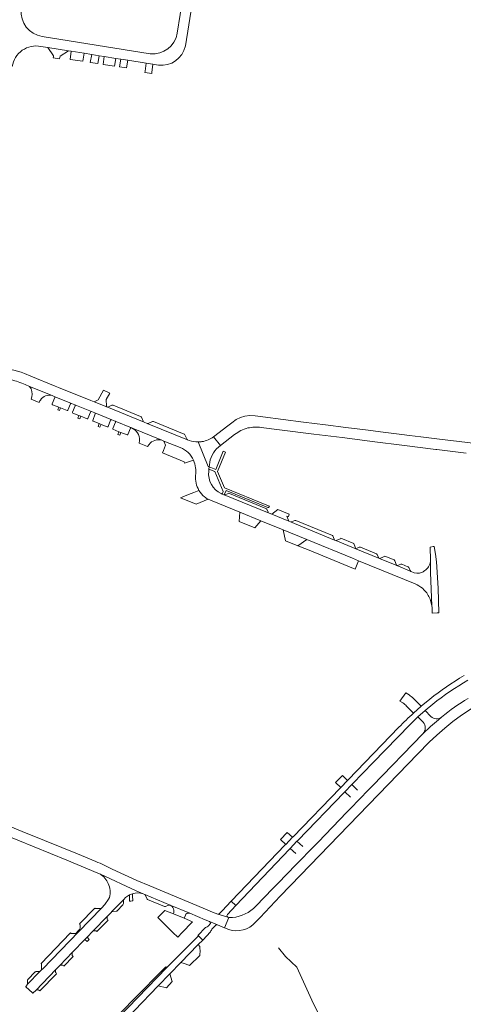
# Model space of a CAD drawing. Header units: metres. Extents: x 166325 to 190320, y 381923 to 404576.
# Tile 808 of 1056: x 177328 to 177597, y 396678 to 397277. Entities that reach past the tile are written whole.
import ezdxf

# ---------------------------------------------------------------- set-up
doc = ezdxf.new("R2010")
doc.units = ezdxf.units.M
for name, color, linetype, lineweight in [('B-WE-OG-WATER_MEER-GV', 8, 'Continuous', 18), ('B-WE-VH-VERHARDING_ASFALT-GV', 8, 'Continuous', 18), ('B-WE-VH-VERHARDING_BETONSTRAATSTEEN-GV', 8, 'Continuous', 18), ('B-WE-VH-VERHARDING_HALFVERHARDING-GV', 8, 'Continuous', 18), ('B-WE-VH-VERHARDING_STRAATBAKSTEEN-GV', 8, 'Continuous', 18)]:
    doc.layers.add(name, color=color, linetype=linetype, lineweight=lineweight)

msp = doc.modelspace()

# ---------------------------------------------------------------- linework, layer by layer
at = {"layer": 'B-WE-OG-WATER_MEER-GV', "flags": 128}
msp.add_lwpolyline([(177517.145, 396655.166), (177516.04, 396658.576), (177505.34, 396680.572), (177496.159, 396700.64), (177489.437, 396707.082), (177485.099, 396712.36)], dxfattribs=at)
at = {"layer": 'B-WE-VH-VERHARDING_ASFALT-GV', "flags": 128}
for points in [[(177606.783, 397018.931), (177594.958, 397020.435), (177582.909, 397021.928), (177571.658, 397023.337), (177564.837, 397024.188), (177560.064, 397024.783), (177548.716, 397026.207), (177538.094, 397027.528), (177526.013, 397029.004), (177513.698, 397030.548), (177500.237, 397032.211), (177488.032, 397033.79), (177475.486, 397035.432), (177470.851, 397036.082), (177467.636, 397036.237), (177464.555, 397035.946), (177461.916, 397035.06), (177459.361, 397033.749), (177456.766, 397031.838), (177454.207, 397029.899), (177445.658, 397023.277), (177449.92, 397017.967)], [(177474.528, 397028.97), (177485.662, 397027.586), (177506.524, 397024.959), (177523.862, 397022.789), (177543.698, 397020.309), (177560.047, 397018.272), (177580.812, 397015.67), (177581.325, 397015.606), (177599.212, 397013.366)], [(177449.92, 397017.967), (177458.445, 397024.701)], [(177494.072, 396780.05), (177493.708, 396779.676), (177489.497, 396775.352), (177489.156, 396775.002), (177456.395, 396740.809), (177459.197, 396738.125), (177491.785, 396772.49), (177492.176, 396772.95), (177496.346, 396777.311), (177496.768, 396777.725), (177525.038, 396806.95), (177525.471, 396807.415), (177529.67, 396811.705), (177530.154, 396812.161), (177542.67, 396825.165), (177564.983, 396848.163), (177569.88, 396852.936), (177574.254, 396856.775), (177578.92, 396860.655)], [(177577.058, 396863.743), (177571.862, 396859.382), (177567.227, 396855.289)], [(177471.109, 396728.053), (177473.888, 396730.923), (177486.175, 396743.894), (177498.431, 396756.59), (177515.938, 396774.664), (177569.91, 396830.383), (177576.757, 396837.451), (177581.403, 396841.845), (177586.214, 396846.058), (177591.182, 396850.084), (177596.3, 396853.918), (177602.193, 396857.82)], [(177558.355, 396846.618), (177527.5, 396814.564), (177527.12, 396814.203), (177522.923, 396809.9), (177522.59, 396809.558), (177494.072, 396780.05)], [(177572.885, 396842.612), (177542.238, 396811.059), (177539.871, 396808.565), (177528.828, 396797.131), (177526.641, 396794.883), (177509.177, 396776.805), (177506.967, 396774.534), (177495.896, 396763.124), (177495.657, 396762.876), (177484.863, 396751.731), (177481.582, 396748.44), (177471.358, 396737.758)], [(177457.178, 396730.886), (177454.899, 396730.96), (177452.307, 396724.572), (177454.818, 396723.544)]]:
    msp.add_lwpolyline(points, dxfattribs=at)
at = {"layer": 'B-WE-VH-VERHARDING_ASFALT-GV'}
for points in [[(177458.445, 397024.701, -0.1047376), (177466.475, 397028.672)], [(177466.475, 397028.672, -0.0817117), (177474.528, 397028.97)], [(177597.972, 396878.031, 0.0323267), (177577.058, 396863.743)], [(177578.92, 396860.655, -0.0352033), (177600.304, 396875.208)], [(177600.333, 396864.198, 0.0338813), (177584.301, 396852.813)], [(177567.227, 396855.289, 0.0156757), (177558.355, 396846.618)], [(177471.358, 396737.758, -0.1823905), (177457.178, 396730.886)], [(177454.818, 396723.544, 0.3027997), (177471.109, 396728.053)]]:
    msp.add_lwpolyline(points, format="xyb", dxfattribs=at)
at = {"layer": 'B-WE-VH-VERHARDING_ASFALT-GV', "flags": 128}
msp.add_lwpolyline([(177357.505, 396640.579), (177360.008, 396637.401), (177366.806, 396643.248), (177369.887, 396646.034), (177373.03, 396649.033), (177386.683, 396663.124), (177386.849, 396663.295), (177395.68, 396672.428), (177397.61, 396674.424), (177412.008, 396689.314), (177419.018, 396696.563), (177425.766, 396703.542), (177436.12, 396714.25), (177436.365, 396714.504), (177439.027, 396717.21), (177436.455, 396719.716), (177434.769, 396718.028), (177417.164, 396700.396), (177369.745, 396651.362), (177364.348, 396646.41)], close=True, dxfattribs=at)
at = {"layer": 'B-WE-VH-VERHARDING_BETONSTRAATSTEEN-GV', "flags": 128}
for points in [[(177428.492, 397261.104), (177438.769, 397325.223), (177438.946, 397326.328), (177432.902, 397327.221), (177429.811, 397307.898), (177427.234, 397291.791), (177423.562, 397268.834)], [(177407.147, 397256.338), (177341.386, 397266.827)], [(177340.616, 397260.809), (177344.858, 397260.13), (177357.474, 397258.11), (177359.079, 397257.853), (177366.861, 397256.607), (177371.51, 397255.863), (177376.098, 397255.128), (177379.125, 397254.644), (177386.217, 397253.508), (177389.218, 397253.028), (177393.424, 397252.354), (177404.742, 397250.542), (177408.797, 397249.893), (177412.053, 397249.372)], [(177372.977, 397044.627), (177370.902, 397045.466), (177351.338, 397053.377), (177349.358, 397054.186), (177334.427, 397060.286), (177330.714, 397061.779)], [(177331.038, 397055.055), (177333.717, 397053.993), (177347.547, 397048.329), (177348.793, 397047.818), (177359.25, 397043.585), (177361.295, 397042.746), (177371.393, 397038.642), (177373.466, 397037.793), (177383.716, 397033.653), (177385.705, 397032.816), (177395.7, 397028.758), (177414.178, 397021.242), (177415.482, 397020.713), (177425.314, 397016.726)], [(177347.547, 397048.329), (177333.717, 397053.993)], [(177382.503, 397049.848), (177378.754, 397051.709), (177375.485, 397045.875), (177372.977, 397044.627), (177380.804, 397041.439)], [(177380.508, 397041.912), (177380.389, 397046.031), (177382.503, 397049.848)], [(177335.222, 397047.533), (177334.796, 397046.202), (177339.668, 397044.257), (177339.987, 397045.117), (177340.315, 397045.675)], [(177349.054, 397047.228), (177347.466, 397043.292)], [(177359.25, 397043.585), (177348.793, 397047.818)], [(177430.807, 397021.093), (177429.764, 397021.5), (177405.354, 397031.44), (177403.373, 397032.25), (177380.804, 397041.439), (177372.977, 397044.627)], [(177347.64, 397042.836), (177351.488, 397041.309), (177352.59, 397040.841), (177356.596, 397039.203)], [(177357.064, 397039.423), (177358.644, 397043.353)], [(177361.532, 397042.144), (177359.896, 397038.29)], [(177371.393, 397038.642), (177361.295, 397042.746)], [(177369.194, 397034.506), (177370.759, 397038.367)], [(177380.804, 397041.439), (177403.373, 397032.25)], [(177383.831, 397042.477), (177381.683, 397041.463)], [(177401.264, 397035.688), (177384.538, 397042.493)], [(177360.101, 397037.774), (177363.798, 397036.285), (177364.925, 397035.825), (177368.732, 397034.278)], [(177373.736, 397037.192), (177372.144, 397033.314)], [(177372.355, 397032.82), (177376.091, 397031.302), (177377.187, 397030.882), (177380.996, 397029.319)], [(177383.716, 397033.653), (177373.466, 397037.793)], [(177381.468, 397029.529), (177383.049, 397033.365)], [(177385.972, 397032.169), (177384.363, 397028.322)], [(177395.7, 397028.758), (177385.705, 397032.816)], [(177402.923, 397032.746), (177401.745, 397035.24)], [(177427.682, 397024.96), (177409.115, 397032.532), (177408.805, 397032.585), (177408.497, 397032.518), (177406.299, 397031.529)], [(177384.456, 397027.952), (177388.102, 397026.294), (177389.212, 397025.838), (177393.031, 397024.413)], [(177393.5, 397024.623), (177395.096, 397028.493)], [(177414.178, 397021.242), (177395.7, 397028.758)], [(177405.354, 397031.44), (177429.764, 397021.5)], [(177400.601, 397021.112), (177400.341, 397019.426), (177405.549, 397017.306), (177406.382, 397018.64)], [(177425.314, 397016.726), (177415.482, 397020.713), (177416.431, 397018.229), (177415.088, 397015.006), (177414.506, 397013.609), (177427.76, 397008.177), (177427.886, 397007.306), (177433.506, 397009.01)], [(177429.329, 397021.99), (177428.158, 397024.529)], [(177442.688, 397002.32), (177442.844, 397003.599), (177442.99, 397004.992), (177442.388, 397005.242), (177436.274, 397020.167)], [(177436.274, 397020.167), (177442.388, 397005.242)], [(177448.637, 397016.946), (177449.92, 397017.967), (177445.658, 397023.277)], [(177452.983, 397014.04), (177451.561, 397014.638), (177446.925, 397003.358), (177442.99, 397004.992), (177442.844, 397003.599), (177446.43, 397002.146), (177451.472, 396990.074), (177450.848, 396988.507), (177451.967, 396988.053), (177452.063, 396988.028), (177452.161, 396988.014), (177453.376, 396990.735), (177478.67, 396980.353)], [(177479.269, 396980.578), (177479.538, 396981.196), (177478.059, 396981.814), (177477.986, 396981.635), (177452.282, 396992.197), (177448.104, 397002.164), (177452.983, 397014.04)], [(177442.388, 397005.242), (177442.99, 397004.992), (177443.09, 397006.307)], [(177436.738, 396990.714), (177433.55, 396989.424), (177430.464, 396988.174), (177425.583, 396986.197), (177435.016, 396982.344), (177442.326, 396985.339)], [(177442.326, 396985.339), (177443.754, 396984.706), (177461.643, 396977.444), (177474.465, 396972.215), (177487.931, 396966.74), (177502.43, 396960.745), (177530.175, 396949.378), (177533.73, 396947.919), (177568.215, 396933.768)], [(177569.193, 396940.351), (177567.57, 396940.652), (177565.735, 396941.396), (177557.082, 396944.951), (177546.446, 396949.305), (177532.196, 396955.151), (177520.038, 396960.18), (177519.216, 396960.515), (177492.482, 396971.499), (177491.315, 396971.976), (177481.013, 396976.185), (177479.399, 396976.833), (177452.161, 396988.014), (177452.063, 396988.028), (177451.967, 396988.053), (177450.848, 396988.507), (177450.225, 396988.777)], [(177454.447, 396988.863), (177452.603, 396988.08), (177452.161, 396988.014), (177479.399, 396976.833)], [(177477.495, 396979.767), (177455.243, 396988.858)], [(177478.855, 396977.387), (177478.032, 396979.253)], [(177495.001, 396972.361), (177493.062, 396971.51)], [(177517.874, 396963.215), (177495.62, 396972.367)], [(177492.482, 396971.499), (177519.216, 396960.515), (177518.308, 396962.708)], [(177534.255, 396956.103), (177532.196, 396955.151), (177546.446, 396949.305), (177546.177, 396949.542), (177545.189, 396951.613)], [(177544.714, 396952.051), (177534.872, 396956.115)], [(177563.895, 396944.209), (177563.724, 396944.279), (177560.141, 396945.742), (177560.02, 396945.797), (177559.506, 396945.798), (177557.445, 396944.958), (177557.082, 396944.951), (177565.735, 396941.396), (177565.65, 396941.439), (177565.156, 396941.923), (177564.347, 396943.762)], [(177577.737, 396922.923), (177578.108, 396921.445), (177578.348, 396920.576), (177577.473, 396940.856), (177577.494, 396947.84), (177577.443, 396947.374), (177577.274, 396946.564), (177577.026, 396945.775), (177576.702, 396945.014), (177576.305, 396944.289), (177575.839, 396943.606), (177575.308, 396942.972), (177574.717, 396942.393), (177574.073, 396941.875), (177573.969, 396941.793)], [(177572.635, 396931.143), (177573.748, 396930.106), (177574.756, 396928.967)], [(177568.822, 396862.487), (177566.987, 396864.362), (177566.429, 396864.872), (177566.039, 396865.199), (177565.85, 396865.358), (177565.25, 396865.817), (177564.631, 396866.25), (177562.522, 396867.617), (177558.982, 396862.486), (177560.677, 396861.429)], [(177563.014, 396859.543), (177567.227, 396855.289), (177571.862, 396859.382), (177568.822, 396862.487)], [(177577.833, 396853.111), (177574.254, 396856.775), (177569.88, 396852.936), (177572.977, 396849.782)], [(177572.885, 396842.612), (177577.531, 396847.006), (177582.342, 396851.219), (177584.301, 396852.813)], [(177533.066, 396808.367), (177529.67, 396811.705), (177525.471, 396807.415), (177528.789, 396804.161)], [(177528.828, 396797.131), (177539.871, 396808.565)], [(177374.077, 396764.954), (177362.822, 396769.55), (177333.382, 396781.577), (177331.724, 396782.256), (177319.456, 396787.279)], [(177316.705, 396781.934), (177356.413, 396765.68), (177375.337, 396757.933), (177376.803, 396757.174), (177398.517, 396747.199), (177402.772, 396745.245), (177403.75, 396744.823), (177419.141, 396738.408), (177431.114, 396733.439), (177440.556, 396729.476), (177443.116, 396728.414), (177448.025, 396726.345), (177452.307, 396724.572), (177454.899, 396730.96), (177454.728, 396730.964), (177454.276, 396731.094), (177448.22, 396732.843), (177444.97, 396734.183), (177439.217, 396736.591), (177406.918, 396750.098)], [(177499.994, 396774.062), (177496.346, 396777.311), (177492.176, 396772.95), (177495.568, 396769.909)], [(177495.896, 396763.124), (177506.967, 396774.534)], [(177406.918, 396750.098), (177399.002, 396753.452), (177398.924, 396753.487), (177391.471, 396756.818), (177384.044, 396760.278), (177379.1, 396762.72)], [(177402.772, 396745.245), (177398.517, 396747.199), (177376.803, 396757.174), (177377.36, 396756.813)], [(177394.498, 396744.623), (177396.27, 396745.33), (177396.418, 396745.389)], [(177419.141, 396738.408), (177403.75, 396744.823)], [(177381.829, 396742.044), (177379.538, 396738.83), (177377.453, 396736.67), (177363.483, 396722.216), (177341.791, 396699.771), (177340.842, 396698.79), (177340.838, 396698.785), (177340.282, 396698.218), (177332.379, 396690.044), (177332.288, 396689.95), (177331.585, 396689.213), (177331.583, 396689.21), (177331.581, 396689.207), (177331.579, 396689.204), (177331.577, 396689.201), (177331.575, 396689.198), (177331.573, 396689.195), (177331.572, 396689.192), (177331.57, 396689.189), (177331.568, 396689.186), (177331.566, 396689.183), (177331.565, 396689.18), (177331.563, 396689.177), (177331.561, 396689.174), (177331.56, 396689.17), (177331.558, 396689.167), (177331.556, 396689.164), (177331.555, 396689.161), (177331.553, 396689.158), (177331.552, 396689.154), (177331.55, 396689.151), (177331.549, 396689.148), (177331.548, 396689.145), (177331.546, 396689.141), (177331.545, 396689.138), (177331.544, 396689.135), (177331.542, 396689.131), (177331.541, 396689.128), (177331.54, 396689.125), (177331.539, 396689.121), (177331.538, 396689.118), (177331.536, 396689.115), (177331.535, 396689.111), (177331.534, 396689.108), (177331.533, 396689.104), (177331.532, 396689.101), (177331.531, 396689.097), (177331.53, 396689.094), (177331.53, 396689.091), (177331.529, 396689.087), (177331.528, 396689.084), (177331.527, 396689.08), (177331.526, 396689.077), (177331.526, 396689.073), (177331.525, 396689.07), (177331.524, 396689.066), (177331.524, 396689.063), (177331.523, 396689.059), (177331.522, 396689.056), (177331.522, 396689.052), (177331.521, 396689.049), (177331.521, 396689.045), (177331.52, 396689.042), (177331.52, 396689.035), (177331.519, 396689.031), (177331.519, 396689.02), (177331.518, 396689.017), (177331.518, 396688.974), (177331.519, 396688.971), (177331.519, 396688.963), (177331.52, 396688.96), (177331.52, 396688.953), (177331.521, 396688.949), (177331.521, 396688.946), (177331.522, 396688.942), (177331.522, 396688.939), (177331.523, 396688.935), (177331.523, 396688.932), (177331.524, 396688.928), (177331.525, 396688.925), (177331.525, 396688.921), (177331.526, 396688.918), (177331.527, 396688.914), (177331.527, 396688.911), (177331.528, 396688.907), (177331.529, 396688.904), (177331.53, 396688.9), (177331.531, 396688.897), (177331.532, 396688.894), (177331.533, 396688.89), (177331.534, 396688.887), (177331.535, 396688.883), (177331.536, 396688.88), (177331.537, 396688.877), (177331.538, 396688.873), (177331.539, 396688.87), (177331.54, 396688.866), (177331.542, 396688.863), (177331.543, 396688.86), (177331.544, 396688.856), (177331.546, 396688.853), (177331.547, 396688.85), (177331.548, 396688.847), (177331.55, 396688.843), (177331.551, 396688.84), (177331.553, 396688.837), (177331.554, 396688.834), (177331.556, 396688.83), (177331.557, 396688.827), (177331.559, 396688.824), (177331.56, 396688.821), (177331.562, 396688.818), (177331.564, 396688.814), (177331.565, 396688.811), (177331.567, 396688.808), (177331.569, 396688.805), (177331.571, 396688.802), (177331.572, 396688.799), (177331.574, 396688.796), (177331.576, 396688.793), (177331.578, 396688.79), (177331.58, 396688.787), (177335.524, 396685.026), (177335.526, 396685.023), (177335.528, 396685.02), (177335.531, 396685.017), (177335.533, 396685.014), (177335.536, 396685.011), (177335.538, 396685.009), (177335.541, 396685.006), (177335.543, 396685.003), (177335.546, 396685), (177335.548, 396684.998), (177335.551, 396684.995), (177335.554, 396684.992), (177335.557, 396684.99), (177335.559, 396684.987), (177335.562, 396684.985), (177335.565, 396684.983), (177335.568, 396684.98), (177335.574, 396684.976), (177335.577, 396684.973), (177335.58, 396684.971), (177335.583, 396684.969), (177335.589, 396684.965), (177335.593, 396684.963), (177335.596, 396684.961), (177335.599, 396684.959), (177335.602, 396684.957), (177335.606, 396684.955), (177335.609, 396684.953), (177335.612, 396684.952), (177335.616, 396684.95), (177335.619, 396684.948), (177335.622, 396684.947), (177335.626, 396684.945), (177335.629, 396684.944), (177335.633, 396684.942), (177335.636, 396684.941), (177335.64, 396684.939), (177335.643, 396684.938), (177335.647, 396684.937), (177335.65, 396684.936)], [(177335.65, 396684.936), (177335.654, 396684.935), (177335.658, 396684.933), (177335.661, 396684.932), (177335.665, 396684.931), (177335.668, 396684.931), (177335.672, 396684.93), (177335.676, 396684.929), (177335.679, 396684.928), (177335.683, 396684.927), (177335.687, 396684.927), (177335.691, 396684.926), (177335.694, 396684.926), (177335.698, 396684.925), (177335.702, 396684.925), (177335.706, 396684.924), (177335.713, 396684.924), (177335.717, 396684.923), (177335.743, 396684.923), (177335.747, 396684.924), (177335.754, 396684.924), (177335.758, 396684.925), (177335.762, 396684.925), (177335.766, 396684.926), (177335.769, 396684.926), (177335.773, 396684.927), (177335.777, 396684.927), (177335.78, 396684.928), (177335.784, 396684.929), (177335.788, 396684.93), (177335.791, 396684.931), (177335.795, 396684.932), (177335.799, 396684.933), (177335.802, 396684.934), (177335.806, 396684.935), (177335.809, 396684.936), (177335.813, 396684.937), (177335.817, 396684.938), (177335.82, 396684.94), (177335.824, 396684.941), (177335.827, 396684.942), (177335.831, 396684.944), (177335.834, 396684.945), (177335.837, 396684.947), (177335.841, 396684.948), (177335.844, 396684.95), (177335.848, 396684.952), (177335.851, 396684.953), (177335.854, 396684.955), (177335.858, 396684.957), (177335.861, 396684.959), (177335.864, 396684.961), (177335.867, 396684.963), (177335.87, 396684.965), (177335.874, 396684.967), (177335.877, 396684.969), (177335.88, 396684.971), (177335.883, 396684.973), (177335.886, 396684.976), (177335.892, 396684.98), (177335.895, 396684.983), (177335.897, 396684.985), (177335.9, 396684.988), (177335.903, 396684.99), (177335.906, 396684.993), (177335.909, 396684.995), (177335.911, 396684.998), (177335.914, 396685.001), (177335.917, 396685.003), (177335.919, 396685.006), (177335.922, 396685.009), (177335.924, 396685.012), (177335.927, 396685.015), (177335.929, 396685.017), (177335.931, 396685.02), (177335.934, 396685.023), (177335.936, 396685.026), (177337.486, 396686.585), (177349.723, 396699.273), (177351.925, 396701.591), (177352.073, 396701.743), (177359.822, 396709.737), (177367.432, 396717.571), (177368.676, 396718.86), (177372.211, 396722.51), (177381.175, 396731.734), (177383.507, 396734.185), (177383.667, 396734.353), (177383.833, 396734.523), (177384.582, 396735.294), (177391.034, 396741.936), (177392.046, 396742.975)], [(177391.034, 396741.936), (177384.582, 396735.294), (177383.833, 396734.523), (177383.667, 396734.353)], [(177387.087, 396734.988), (177390.559, 396738.602)], [(177390.788, 396739.327), (177390.813, 396741.335)], [(177404.235, 396744.295), (177404.993, 396742.456)], [(177405.552, 396741.909), (177415.807, 396737.63)], [(177416.464, 396737.674), (177418.314, 396738.447)], [(177431.114, 396733.439), (177419.141, 396738.408)], [(177454.047, 396732.718), (177459.197, 396738.125), (177456.395, 396740.809), (177450.898, 396734.974), (177449.13, 396733.097)], [(177364.186, 396723.636), (177363.138, 396722.549), (177363.483, 396722.216), (177377.453, 396736.67)], [(177373.395, 396736.647), (177364.106, 396727.01)], [(177376.792, 396736.372), (177374.113, 396736.368)], [(177384.372, 396734.617), (177386.382, 396734.683)], [(177421.177, 396733.112), (177427.672, 396730.393), (177428.505, 396732.357)], [(177448.22, 396732.843), (177454.276, 396731.094)], [(177364.416, 396726.423), (177364.481, 396724.338)], [(177381.175, 396731.734), (177372.211, 396722.51)], [(177374.475, 396722.574), (177374.742, 396722.337), (177381.482, 396729.229)], [(177380.931, 396730.153), (177380.935, 396731.177)], [(177381.482, 396729.229), (177381.184, 396729.529)], [(177443.438, 396726.788), (177442.758, 396726.066)], [(177448.025, 396726.345), (177443.116, 396728.414)], [(177358.7, 396721.491), (177358.53, 396721.318), (177340.722, 396702.885), (177340.736, 396702.874), (177340.74, 396702.87), (177340.745, 396702.866), (177340.749, 396702.862), (177340.753, 396702.858), (177340.758, 396702.854), (177340.762, 396702.85), (177340.767, 396702.845), (177340.771, 396702.841), (177340.775, 396702.837), (177340.779, 396702.833), (177340.784, 396702.829), (177340.788, 396702.824), (177340.792, 396702.82), (177340.796, 396702.816), (177340.8, 396702.811), (177340.804, 396702.807), (177340.808, 396702.802), (177340.812, 396702.798), (177340.816, 396702.793), (177340.82, 396702.789), (177340.824, 396702.784), (177340.828, 396702.78), (177340.832, 396702.775), (177340.836, 396702.771), (177340.839, 396702.766), (177340.843, 396702.761), (177340.847, 396702.757), (177340.851, 396702.752), (177340.854, 396702.747), (177340.858, 396702.742), (177340.861, 396702.737), (177340.865, 396702.733), (177340.868, 396702.728), (177340.872, 396702.723), (177340.875, 396702.718), (177340.879, 396702.713), (177340.882, 396702.708), (177340.885, 396702.703), (177340.889, 396702.698), (177340.892, 396702.693), (177340.898, 396702.683), (177340.902, 396702.678), (177340.908, 396702.668), (177340.911, 396702.662), (177340.917, 396702.652), (177340.92, 396702.647), (177340.923, 396702.642), (177340.925, 396702.636), (177340.928, 396702.631), (177340.931, 396702.626), (177340.934, 396702.62), (177340.936, 396702.615), (177340.939, 396702.61), (177340.942, 396702.604), (177340.944, 396702.599), (177340.947, 396702.593), (177340.949, 396702.588), (177340.952, 396702.583), (177340.954, 396702.577), (177340.957, 396702.572), (177340.961, 396702.56), (177340.964, 396702.555), (177340.966, 396702.549), (177340.968, 396702.544), (177340.97, 396702.538), (177340.972, 396702.533), (177340.974, 396702.527), (177340.976, 396702.521), (177340.978, 396702.516), (177340.98, 396702.51), (177340.982, 396702.504), (177340.984, 396702.499), (177340.988, 396702.487), (177340.99, 396702.482), (177340.991, 396702.476), (177340.993, 396702.47), (177340.995, 396702.464), (177340.996, 396702.458), (177340.998, 396702.453), (177340.999, 396702.447), (177341.001, 396702.441), (177341.002, 396702.435), (177341.003, 396702.429), (177341.005, 396702.424), (177341.006, 396702.418), (177341.007, 396702.412), (177341.009, 396702.406), (177341.01, 396702.4), (177341.011, 396702.394), (177341.012, 396702.388), (177341.013, 396702.382), (177341.014, 396702.377), (177341.015, 396702.371), (177341.017, 396702.359), (177341.018, 396702.353), (177341.018, 396702.347), (177341.02, 396702.335), (177341.02, 396702.329), (177341.021, 396702.323), (177341.022, 396702.317), (177341.022, 396702.311), (177341.023, 396702.305), (177341.023, 396702.299), (177341.024, 396702.293), (177341.024, 396702.281), (177341.025, 396702.275), (177341.025, 396702.215), (177341.049, 396699.424), (177341.049, 396699.343), (177341.048, 396699.337), (177341.048, 396699.326), (177341.047, 396699.321), (177341.047, 396699.31), (177341.046, 396699.305), (177341.046, 396699.299), (177341.045, 396699.294), (177341.045, 396699.289), (177341.044, 396699.283), (177341.044, 396699.278), (177341.043, 396699.273), (177341.042, 396699.267), (177341.042, 396699.262), (177341.041, 396699.256), (177341.04, 396699.251), (177341.039, 396699.246), (177341.039, 396699.24), (177341.037, 396699.23), (177341.036, 396699.224), (177341.034, 396699.214), (177341.033, 396699.208), (177341.032, 396699.203), (177341.031, 396699.198), (177341.03, 396699.192), (177341.029, 396699.187), (177341.028, 396699.182), (177341.027, 396699.177), (177341.025, 396699.171), (177341.024, 396699.166), (177341.023, 396699.161), (177341.022, 396699.155), (177341.02, 396699.15), (177341.018, 396699.14), (177341.016, 396699.135), (177341.015, 396699.129), (177341.013, 396699.124), (177341.012, 396699.119), (177341.01, 396699.114), (177341.009, 396699.108)], [(177341.009, 396699.108), (177341.007, 396699.103), (177341.006, 396699.098), (177341.004, 396699.093), (177341.002, 396699.088), (177341.001, 396699.083), (177340.999, 396699.078), (177340.997, 396699.072), (177340.995, 396699.067), (177340.994, 396699.062), (177340.992, 396699.057), (177340.99, 396699.052), (177340.988, 396699.047), (177340.982, 396699.032), (177340.98, 396699.027), (177340.974, 396699.012), (177340.972, 396699.007), (177340.97, 396699.002), (177340.967, 396698.997), (177340.965, 396698.992), (177340.963, 396698.987), (177340.961, 396698.982), (177340.958, 396698.977), (177340.954, 396698.967), (177340.951, 396698.963), (177340.947, 396698.953), (177340.944, 396698.948), (177340.942, 396698.943), (177340.939, 396698.939), (177340.937, 396698.934), (177340.931, 396698.924), (177340.929, 396698.919), (177340.926, 396698.915), (177340.924, 396698.91), (177340.921, 396698.905), (177340.918, 396698.901), (177340.915, 396698.896), (177340.913, 396698.891), (177340.91, 396698.887), (177340.907, 396698.882), (177340.904, 396698.878), (177340.901, 396698.873), (177340.898, 396698.868), (177340.895, 396698.864), (177340.892, 396698.859), (177340.889, 396698.855), (177340.886, 396698.85), (177340.883, 396698.846), (177340.88, 396698.841), (177340.874, 396698.833), (177340.871, 396698.828), (177340.868, 396698.824), (177340.861, 396698.815), (177340.858, 396698.811), (177340.842, 396698.79), (177341.791, 396699.771), (177363.483, 396722.216), (177363.138, 396722.549), (177362.051, 396721.423)], [(177361.381, 396721.171), (177359.387, 396721.181)], [(177372.851, 396722.762), (177373.871, 396722.799)], [(177440.674, 396724.765), (177436.126, 396720.037)], [(177436.126, 396720.037), (177436.455, 396719.716), (177439.027, 396717.21), (177443.826, 396722.168)], [(177445.042, 396724.187), (177446.927, 396726.137)], [(177359.822, 396709.737), (177352.073, 396701.743)], [(177359.675, 396708.163), (177359.648, 396709.181)], [(177354.32, 396701.632), (177354.63, 396701.336), (177360.288, 396707.144), (177359.981, 396707.467)], [(177332.379, 396690.044), (177340.282, 396698.218)], [(177339.694, 396698.03), (177337.694, 396697.978), (177337.681, 396697.978), (177337.675, 396697.977), (177337.669, 396697.977), (177337.662, 396697.976), (177337.656, 396697.976), (177337.65, 396697.975), (177337.644, 396697.975), (177337.637, 396697.974), (177337.631, 396697.974), (177337.619, 396697.972), (177337.612, 396697.972), (177337.606, 396697.971), (177337.6, 396697.97), (177337.594, 396697.969), (177337.588, 396697.968), (177337.581, 396697.967), (177337.575, 396697.967), (177337.569, 396697.966), (177337.563, 396697.965), (177337.557, 396697.964), (177337.55, 396697.962), (177337.538, 396697.96), (177337.532, 396697.959), (177337.526, 396697.958), (177337.52, 396697.957), (177337.514, 396697.955), (177337.507, 396697.954), (177337.501, 396697.953), (177337.495, 396697.951), (177337.483, 396697.949), (177337.477, 396697.947), (177337.471, 396697.946), (177337.465, 396697.944), (177337.459, 396697.943), (177337.453, 396697.941), (177337.447, 396697.939), (177337.44, 396697.938), (177337.434, 396697.936), (177337.428, 396697.934), (177337.422, 396697.933), (177337.416, 396697.931), (177337.404, 396697.927), (177337.398, 396697.925), (177337.392, 396697.923), (177337.386, 396697.922), (177337.381, 396697.92), (177337.369, 396697.916), (177337.363, 396697.914), (177337.357, 396697.911), (177337.351, 396697.909), (177337.339, 396697.905), (177337.333, 396697.903), (177337.328, 396697.9), (177337.322, 396697.898), (177337.316, 396697.896), (177337.31, 396697.894), (177337.304, 396697.891), (177337.298, 396697.889), (177337.293, 396697.886), (177337.287, 396697.884), (177337.281, 396697.881), (177337.275, 396697.879), (177337.27, 396697.876), (177337.264, 396697.874), (177337.258, 396697.871), (177337.253, 396697.868), (177337.247, 396697.866), (177337.241, 396697.863), (177337.236, 396697.86), (177337.23, 396697.858), (177337.224, 396697.855), (177337.219, 396697.852), (177337.213, 396697.849), (177337.208, 396697.846), (177337.202, 396697.843), (177337.197, 396697.84), (177337.191, 396697.837), (177337.186, 396697.834), (177337.18, 396697.831), (177337.175, 396697.828), (177337.169, 396697.825), (177337.164, 396697.822), (177337.158, 396697.819), (177337.153, 396697.816), (177337.148, 396697.813), (177337.142, 396697.809), (177337.137, 396697.806), (177337.132, 396697.803), (177337.126, 396697.799), (177337.121, 396697.796), (177337.116, 396697.793), (177337.111, 396697.789), (177337.105, 396697.786), (177337.1, 396697.782), (177337.095, 396697.779), (177337.09, 396697.775), (177337.084, 396697.772), (177337.079, 396697.768), (177337.074, 396697.765), (177337.069, 396697.761), (177337.064, 396697.757), (177337.059, 396697.754), (177337.049, 396697.746), (177337.044, 396697.743), (177337.039, 396697.739), (177337.034, 396697.735), (177337.029, 396697.731), (177337.014, 396697.719), (177337.009, 396697.715), (177337.005, 396697.711), (177336.995, 396697.703), (177336.99, 396697.699), (177336.985, 396697.695), (177336.981, 396697.691), (177336.976, 396697.687), (177336.971, 396697.683), (177332.805, 396693.355), (177332.801, 396693.35), (177332.797, 396693.346), (177332.793, 396693.341), (177332.789, 396693.337), (177332.785, 396693.332), (177332.781, 396693.328), (177332.777, 396693.323), (177332.773, 396693.319), (177332.765, 396693.309), (177332.762, 396693.305), (177332.758, 396693.3), (177332.754, 396693.295), (177332.75, 396693.291), (177332.746, 396693.286), (177332.743, 396693.281), (177332.739, 396693.276), (177332.735, 396693.272), (177332.732, 396693.267), (177332.728, 396693.262), (177332.725, 396693.257)], [(177349.723, 396699.273), (177337.486, 396686.585)], [(177339.637, 396686.601), (177339.647, 396686.593), (177339.652, 396686.59), (177339.662, 396686.582), (177339.667, 396686.578), (177339.672, 396686.574), (177339.687, 396686.562), (177339.692, 396686.558), (177339.696, 396686.554), (177339.706, 396686.546), (177339.711, 396686.541), (177339.715, 396686.537), (177339.725, 396686.529), (177339.729, 396686.524), (177339.734, 396686.52), (177339.738, 396686.516), (177339.743, 396686.511), (177339.747, 396686.507), (177340.024, 396686.213), (177350.189, 396696.725), (177349.882, 396697.03)], [(177349.59, 396697.719), (177349.546, 396698.679)], [(177352.657, 396701.885), (177353.64, 396701.917)], [(177332.725, 396693.257), (177332.721, 396693.252), (177332.718, 396693.247), (177332.714, 396693.242), (177332.711, 396693.237), (177332.707, 396693.232), (177332.704, 396693.227), (177332.7, 396693.222), (177332.697, 396693.217), (177332.694, 396693.212), (177332.69, 396693.207), (177332.678, 396693.187), (177332.675, 396693.182), (177332.671, 396693.176), (177332.668, 396693.171), (177332.665, 396693.166), (177332.662, 396693.161), (177332.659, 396693.155), (177332.656, 396693.15), (177332.653, 396693.145), (177332.651, 396693.14), (177332.648, 396693.134), (177332.645, 396693.129), (177332.642, 396693.123), (177332.639, 396693.118), (177332.637, 396693.113), (177332.634, 396693.107), (177332.631, 396693.102), (177332.629, 396693.096), (177332.623, 396693.086), (177332.621, 396693.08), (177332.618, 396693.075), (177332.616, 396693.069), (177332.614, 396693.064), (177332.611, 396693.058), (177332.609, 396693.052), (177332.606, 396693.047), (177332.604, 396693.041), (177332.602, 396693.036), (177332.6, 396693.03), (177332.597, 396693.024), (177332.595, 396693.019), (177332.591, 396693.007), (177332.589, 396693.002), (177332.585, 396692.99), (177332.583, 396692.985), (177332.579, 396692.973), (177332.577, 396692.968), (177332.575, 396692.962), (177332.573, 396692.956), (177332.572, 396692.95), (177332.57, 396692.944), (177332.568, 396692.939), (177332.567, 396692.933), (177332.565, 396692.927), (177332.563, 396692.921), (177332.562, 396692.915), (177332.56, 396692.91), (177332.559, 396692.904), (177332.557, 396692.898), (177332.556, 396692.892), (177332.554, 396692.886), (177332.553, 396692.88), (177332.552, 396692.874), (177332.55, 396692.868), (177332.549, 396692.862), (177332.548, 396692.857), (177332.547, 396692.851), (177332.546, 396692.845), (177332.544, 396692.839), (177332.543, 396692.833), (177332.542, 396692.827), (177332.54, 396692.815), (177332.539, 396692.809), (177332.538, 396692.803), (177332.538, 396692.797), (177332.537, 396692.791), (177332.536, 396692.785), (177332.534, 396692.773), (177332.534, 396692.767), (177332.533, 396692.761), (177332.532, 396692.755), (177332.532, 396692.749), (177332.531, 396692.743), (177332.531, 396692.737), (177332.53, 396692.731), (177332.53, 396692.725), (177332.529, 396692.719), (177332.529, 396692.707), (177332.528, 396692.701), (177332.528, 396692.683), (177332.527, 396692.677), (177332.527, 396692.659), (177332.548, 396690.642)], [(177338.016, 396686.77), (177339.023, 396686.8), (177339.068, 396686.8), (177339.074, 396686.799), (177339.086, 396686.799), (177339.093, 396686.798), (177339.099, 396686.798), (177339.105, 396686.797), (177339.112, 396686.797), (177339.118, 396686.796), (177339.124, 396686.796), (177339.131, 396686.795), (177339.137, 396686.795), (177339.143, 396686.794), (177339.149, 396686.793), (177339.156, 396686.793), (177339.162, 396686.792), (177339.168, 396686.791), (177339.174, 396686.79), (177339.181, 396686.789), (177339.199, 396686.786), (177339.206, 396686.785), (177339.224, 396686.782), (177339.23, 396686.781), (177339.237, 396686.779), (177339.243, 396686.778), (177339.249, 396686.777), (177339.255, 396686.775), (177339.261, 396686.774), (177339.267, 396686.773), (177339.274, 396686.771), (177339.28, 396686.77), (177339.286, 396686.768), (177339.292, 396686.766), (177339.298, 396686.765), (177339.304, 396686.763), (177339.31, 396686.761), (177339.316, 396686.76), (177339.322, 396686.758), (177339.328, 396686.756), (177339.334, 396686.754), (177339.34, 396686.752), (177339.346, 396686.75), (177339.352, 396686.748), (177339.358, 396686.746), (177339.37, 396686.742), (177339.376, 396686.74), (177339.382, 396686.738), (177339.388, 396686.736), (177339.394, 396686.734), (177339.4, 396686.731), (177339.406, 396686.729), (177339.412, 396686.727), (177339.418, 396686.724), (177339.423, 396686.722), (177339.429, 396686.719), (177339.441, 396686.715), (177339.447, 396686.712), (177339.452, 396686.709), (177339.458, 396686.707), (177339.464, 396686.704), (177339.469, 396686.701), (177339.475, 396686.699), (177339.481, 396686.696), (177339.487, 396686.693), (177339.492, 396686.69), (177339.498, 396686.687), (177339.503, 396686.685), (177339.509, 396686.682), (177339.515, 396686.679), (177339.52, 396686.676), (177339.526, 396686.673), (177339.531, 396686.669), (177339.537, 396686.666), (177339.542, 396686.663), (177339.548, 396686.66), (177339.553, 396686.657), (177339.558, 396686.654), (177339.564, 396686.65), (177339.569, 396686.647), (177339.575, 396686.644), (177339.58, 396686.64), (177339.585, 396686.637), (177339.59, 396686.633), (177339.596, 396686.63), (177339.601, 396686.626), (177339.606, 396686.623), (177339.611, 396686.619), (177339.617, 396686.616), (177339.622, 396686.612), (177339.627, 396686.608), (177339.632, 396686.605), (177339.637, 396686.601)]]:
    msp.add_lwpolyline(points, dxfattribs=at)
at = {"layer": 'B-WE-VH-VERHARDING_BETONSTRAATSTEEN-GV'}
for points in [[(177341.386, 397266.827, -0.408695), (177328.72, 397283.249)], [(177423.562, 397268.834, -0.3980788), (177407.147, 397256.338)], [(177323.219, 397248.587, -0.4252362), (177340.616, 397260.809)], [(177412.053, 397249.372, 0.3882337), (177428.492, 397261.104)], [(177330.714, 397061.779, 0.0912237), (177313.141, 397065.184)], [(177322.509, 397058.005, -0.0469223), (177331.038, 397055.055)], [(177333.717, 397053.993, -0.2273913), (177335.222, 397047.533)], [(177340.315, 397045.675, -0.3299398), (177347.547, 397048.329)], [(177348.793, 397047.818, -0.3844834), (177349.054, 397047.228)], [(177347.466, 397043.292, 0.3865809), (177347.64, 397042.836)], [(177356.596, 397039.203, 0.366819), (177357.064, 397039.423)], [(177358.644, 397043.353, -0.3892463), (177359.25, 397043.585)], [(177359.896, 397038.29, 0.4056827), (177360.101, 397037.774)], [(177361.295, 397042.746, -0.3843208), (177361.532, 397042.144)], [(177370.759, 397038.367, -0.4083203), (177371.393, 397038.642)], [(177380.804, 397041.439, -0.2615878), (177380.508, 397041.912)], [(177381.683, 397041.463, -0.1956864), (177380.804, 397041.439)], [(177384.538, 397042.493, 0.2036693), (177383.831, 397042.477)], [(177368.732, 397034.278, 0.3680546), (177369.194, 397034.506)], [(177372.144, 397033.314, 0.4021053), (177372.355, 397032.82)], [(177373.466, 397037.793, -0.3824917), (177373.736, 397037.192)], [(177383.049, 397033.365, -0.3804425), (177383.716, 397033.653)], [(177385.705, 397032.816, -0.4093873), (177385.972, 397032.169)], [(177401.745, 397035.24, 0.1797278), (177401.264, 397035.688)], [(177403.373, 397032.25, -0.1924483), (177402.923, 397032.746)], [(177380.996, 397029.319, 0.3985853), (177381.468, 397029.529)], [(177384.363, 397028.322, 0.3000639), (177384.456, 397027.952)], [(177395.096, 397028.493, -0.3923952), (177395.7, 397028.758)], [(177395.7, 397028.758, -0.3150583), (177400.601, 397021.112)], [(177406.299, 397031.529, -0.2231945), (177405.354, 397031.44)], [(177393.031, 397024.413, 0.3928112), (177393.5, 397024.623)], [(177406.382, 397018.64, -0.3006541), (177414.178, 397021.242)], [(177428.158, 397024.529, 0.2745668), (177427.682, 397024.96)], [(177429.764, 397021.5, -0.2237004), (177429.329, 397021.99)], [(177436.274, 397020.167, -0.0870792), (177430.807, 397021.093)], [(177438.568, 397020.346, -0.0361652), (177436.274, 397020.167)], [(177445.658, 397023.277, -0.1214418), (177438.568, 397020.346)], [(177433.506, 397009.01, 0.2039206), (177425.314, 397016.726)], [(177443.09, 397006.307, -0.2059654), (177448.637, 397016.946)], [(177433.506, 397009.01, -0.1343939), (177434.726, 396999.828)], [(177450.225, 396988.777, -0.319066), (177442.688, 397002.32)], [(177434.726, 396999.828, 0.1538407), (177436.738, 396990.714)], [(177436.738, 396990.714, 0.09367), (177440.17, 396986.747)], [(177440.17, 396986.747, 0.0499801), (177442.326, 396985.339)], [(177455.243, 396988.858, 0.1570291), (177454.447, 396988.863)], [(177478.032, 396979.253, 0.189357), (177477.495, 396979.767)], [(177478.67, 396980.353, 0.3689409), (177479.269, 396980.578)], [(177479.399, 396976.833, -0.1730441), (177478.855, 396977.387)], [(177495.62, 396972.367, 0.1938585), (177495.001, 396972.361)], [(177493.062, 396971.51, -0.1741407), (177492.482, 396971.499)], [(177518.308, 396962.708, 0.1882021), (177517.874, 396963.215)], [(177534.872, 396956.115, 0.1847899), (177534.255, 396956.103)], [(177545.189, 396951.613, 0.1740876), (177544.714, 396952.051)], [(177564.347, 396943.762, 0.1835378), (177563.895, 396944.209)], [(177572.301, 396940.844, -0.1123228), (177569.193, 396940.351)], [(177573.969, 396941.793, -0.0676709), (177572.301, 396940.844)], [(177568.215, 396933.768, -0.0827013), (177572.635, 396931.143)], [(177574.756, 396928.967, -0.1089662), (177577.737, 396922.923)], [(177560.677, 396861.429, -0.0528357), (177563.014, 396859.543)], [(177584.301, 396852.813, -0.3800301), (177577.833, 396853.111)], [(177572.977, 396849.782, -0.3930262), (177572.885, 396842.612)], [(177379.1, 396762.72, 0.0227176), (177374.077, 396764.954)], [(177377.36, 396756.813, -0.1646374), (177381.963, 396750.635)], [(177381.963, 396750.635, -0.2165056), (177381.829, 396742.044)], [(177392.046, 396742.975, -0.0799853), (177394.498, 396744.623)], [(177396.418, 396745.389, -0.1624124), (177402.772, 396745.245)], [(177403.75, 396744.823, -0.1984401), (177404.235, 396744.295)], [(177390.559, 396738.602, 0.1364446), (177390.788, 396739.327)], [(177390.813, 396741.335, -0.1749187), (177391.034, 396741.936)], [(177404.993, 396742.456, 0.139264), (177405.552, 396741.909)], [(177418.314, 396738.447, -0.1729287), (177419.141, 396738.408)], [(177419.141, 396738.408, -0.418763), (177421.177, 396733.112)], [(177374.113, 396736.368, -0.2331116), (177373.395, 396736.647)], [(177377.453, 396736.67, -0.1537536), (177376.792, 396736.372)], [(177383.667, 396734.353, -0.1929415), (177384.372, 396734.617)], [(177386.382, 396734.683, 0.1569191), (177387.087, 396734.988)], [(177415.807, 396737.63, 0.185777), (177416.464, 396737.674)], [(177428.505, 396732.357, -0.1507609), (177429.329, 396733.271)], [(177429.329, 396733.271, -0.2263816), (177431.114, 396733.439)], [(177449.13, 396733.097, -0.2332023), (177448.22, 396732.843)], [(177454.276, 396731.094, -0.4957312), (177454.047, 396732.718)], [(177364.106, 396727.01, -0.1906964), (177364.416, 396726.423)], [(177381.184, 396729.529, -0.2093149), (177380.931, 396730.153)], [(177380.935, 396731.177, -0.1500294), (177381.175, 396731.734)], [(177443.116, 396728.414, -0.5203497), (177443.438, 396726.788)], [(177359.387, 396721.181, -0.2214767), (177358.7, 396721.491)], [(177362.051, 396721.423, -0.1432307), (177361.381, 396721.171)], [(177364.481, 396724.338, -0.1870933), (177364.186, 396723.636)], [(177372.211, 396722.51, -0.190605), (177372.851, 396722.762)], [(177373.871, 396722.799, -0.1605234), (177374.475, 396722.574)], [(177442.758, 396726.066, -0.1284029), (177440.674, 396724.765)], [(177443.826, 396722.168, -0.1201347), (177445.042, 396724.187)], [(177446.927, 396726.137, -0.2860607), (177448.025, 396726.345)], [(177359.648, 396709.181, -0.1368013), (177359.822, 396709.737)], [(177359.981, 396707.467, -0.26736), (177359.675, 396708.163)], [(177340.282, 396698.218, -0.1291041), (177339.694, 396698.03)], [(177349.546, 396698.679, -0.1261021), (177349.723, 396699.273)], [(177349.882, 396697.03, -0.1886301), (177349.59, 396697.719)], [(177352.073, 396701.743, -0.0790877), (177352.657, 396701.885)], [(177353.64, 396701.917, -0.2601978), (177354.32, 396701.632)], [(177332.548, 396690.642, -0.1350617), (177332.379, 396690.044)], [(177337.486, 396686.585, -0.0963427), (177338.016, 396686.77)]]:
    msp.add_lwpolyline(points, format="xyb", dxfattribs=at)
at = {"layer": 'B-WE-VH-VERHARDING_BETONSTRAATSTEEN-GV', "flags": 128}
for points in [[(177357.474, 397258.11), (177344.858, 397260.13), (177348.321, 397255.106), (177348.227, 397254.519), (177348.125, 397253.888), (177352.045, 397253.261), (177352.155, 397253.944), (177352.288, 397254.768)], [(177366.861, 397256.607), (177359.079, 397257.853), (177358.488, 397252.83), (177366.136, 397251.712)], [(177376.098, 397255.128), (177371.51, 397255.863), (177370.673, 397251.083), (177375.337, 397250.317)], [(177386.217, 397253.508), (177379.125, 397254.644), (177378.459, 397249.805), (177385.436, 397248.659)], [(177393.424, 397252.354), (177389.218, 397253.028), (177388.532, 397248.409), (177392.652, 397247.782)], [(177408.797, 397249.893), (177404.742, 397250.542), (177403.966, 397245.7), (177403.851, 397244.981), (177408.068, 397244.307), (177408.155, 397244.975)], [(177352.59, 397040.841), (177351.488, 397041.309), (177350.848, 397039.703), (177351.963, 397039.254)], [(177364.925, 397035.825), (177363.798, 397036.285), (177363.151, 397034.673), (177364.261, 397034.215)], [(177377.187, 397030.882), (177376.091, 397031.302), (177375.419, 397029.629), (177376.524, 397029.184)], [(177389.212, 397025.838), (177388.102, 397026.294), (177387.438, 397024.7), (177388.551, 397024.255)], [(177491.613, 396976.153), (177484.716, 396979.033), (177482.901, 396977.637), (177481.013, 396976.185), (177491.315, 396971.976), (177490.237, 396975.053), (177491.019, 396974.722), (177491.098, 396974.913)], [(177461.643, 396977.444), (177461.14, 396971.751), (177470.816, 396967.837), (177474.465, 396972.215)], [(177487.931, 396966.74), (177489.441, 396960.077), (177496.853, 396957.047), (177502.43, 396960.745)], [(177502.43, 396960.745), (177496.853, 396957.047), (177502.651, 396954.676), (177531.691, 396942.802), (177533.73, 396947.919), (177530.175, 396949.378)], [(177523.059, 396961.672), (177522.796, 396961.262), (177520.038, 396960.18), (177532.196, 396955.151), (177531.166, 396957.73), (177530.866, 396958.482)], [(177577.533, 396948.196), (177577.494, 396947.84), (177577.473, 396940.856), (177578.348, 396920.576), (177578.386, 396920.438), (177578.564, 396919.409), (177578.64, 396918.367), (177578.638, 396917.76), (177578.523, 396916.515), (177578.51, 396916.095), (177581.556, 396916.177), (177582.556, 396916.204), (177582.553, 396916.315), (177582.104, 396931.298), (177581.198, 396947.327), (177580.513, 396951.896), (177579.809, 396956.585), (177579.128, 396956.495), (177577.343, 396956.122)], [(177555.482, 396948.421), (177549.79, 396950.747), (177548.938, 396950.341), (177546.772, 396949.309), (177546.446, 396949.305), (177557.082, 396944.951), (177556.809, 396945.261), (177555.76, 396947.758)], [(177527.12, 396814.203), (177524.033, 396817.284), (177519.734, 396813.1), (177522.923, 396809.9)], [(177493.708, 396779.676), (177490.44, 396782.571), (177486.246, 396778.268), (177489.497, 396775.352)], [(177396.418, 396745.389), (177396.27, 396745.33), (177394.498, 396744.623), (177394.507, 396743.725), (177394.534, 396741.06), (177394.537, 396740.751), (177395.255, 396740.925), (177396.095, 396741.052), (177396.465, 396741.075), (177396.463, 396741.258), (177396.435, 396743.806), (177396.419, 396745.253)], [(177424.018, 396719.172), (177426.406, 396721.651), (177432.755, 396728.241), (177427.672, 396730.393), (177421.177, 396733.112), (177415.925, 396735.253), (177413.15, 396732.376), (177411.684, 396730.856), (177414.495, 396728.128), (177417.867, 396724.855), (177420.95, 396721.863), (177423.875, 396719.024)], [(177368.676, 396718.86), (177367.432, 396717.571), (177368.804, 396716.275), (177370.036, 396717.604)], [(177437.255, 396707.83), (177437.442, 396710.98), (177437.355, 396711.786), (177437.227, 396712.963), (177437.203, 396713.185), (177436.365, 396714.504), (177436.12, 396714.25), (177425.766, 396703.542), (177427.774, 396702.85), (177430.642, 396701.862), (177431.007, 396701.736)]]:
    msp.add_lwpolyline(points, close=True, dxfattribs=at)
at = {"layer": 'B-WE-VH-VERHARDING_HALFVERHARDING-GV', "flags": 128}
msp.add_lwpolyline([(177417.164, 396700.396), (177416.671, 396700.866), (177396.595, 396680.592), (177386.177, 396669.896), (177375.037, 396658.252), (177369.593, 396652.747), (177359.484, 396643.312), (177345.308, 396631.186), (177337.318, 396624.086), (177337.657, 396623.666), (177357.505, 396640.579), (177364.348, 396646.41), (177369.745, 396651.362)], close=True, dxfattribs=at)
at = {"layer": 'B-WE-VH-VERHARDING_STRAATBAKSTEEN-GV', "flags": 128}
msp.add_lwpolyline([(177420.441, 396691.945), (177419.018, 396696.563), (177412.008, 396689.314), (177416.978, 396688.124)], close=True, dxfattribs=at)

doc.saveas('drawing.dxf')
